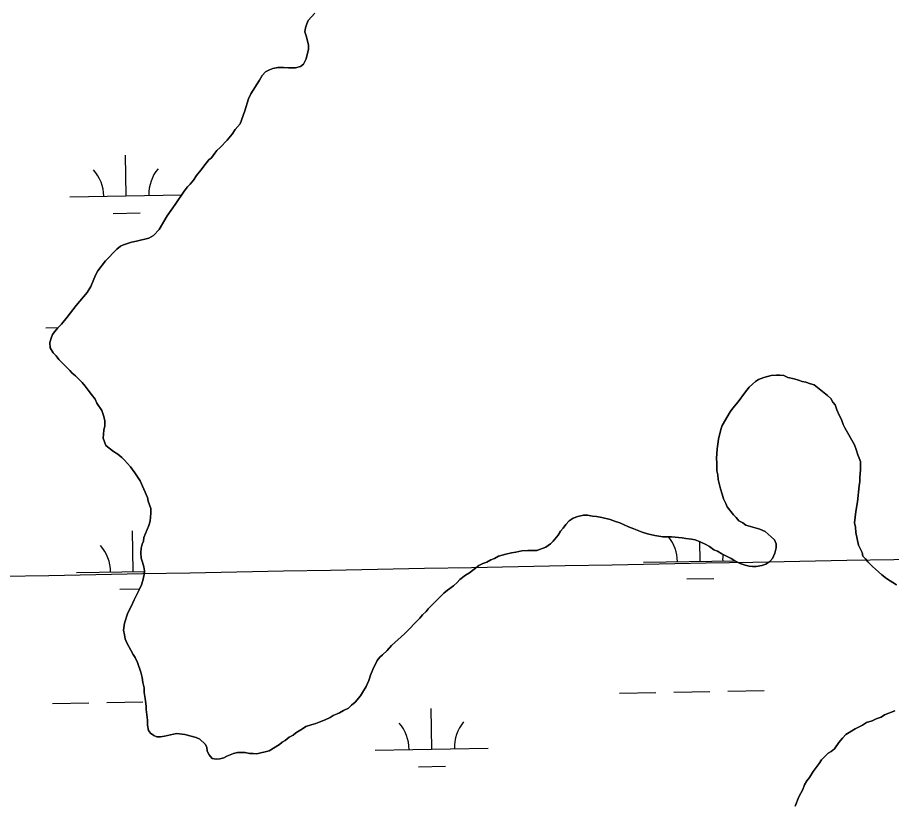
# Model space of a CAD drawing. Extents: x 3957609 to 3995875, y 234277 to 260273.
# Drawn here: x 3968252 to 3969026, y 254773 to 255467 of the extents above; entities that cross this region are included whole.
import ezdxf

# ---------------------------------------------------------------- set-up
doc = ezdxf.new("R2010")
doc.units = 0
for name, color, linetype in [('V-GRID-MAJR', 7, 'Continuous'), ('V-TOPO-SHOR', 7, 'Continuous'), ('V-WETL-SWMP', 7, 'Continuous')]:
    doc.layers.add(name, color=color, linetype=linetype)

msp = doc.modelspace()

# ---------------------------------------------------------------- linework, layer by layer
at = {"layer": 'V-GRID-MAJR'}
msp.add_spline([(3961591.061, 254847.703), (3966908.859, 254947.105), (3972226.642, 255047.279), (3977544.411, 255148.228), (3982862.165, 255249.95), (3988179.905, 255352.445), (3993497.629, 255455.714), (3993497.63, 255455.714)], degree=3, dxfattribs=at)
at = {"layer": 'V-TOPO-SHOR'}
for points in [[(3968288.606, 255163.952), (3968286.23, 255167.102), (3968283.463, 255169.856), (3968281.086, 255174.19), (3968280.68, 255178.923), (3968281.854, 255182.869), (3968283.029, 255186.027), (3968284.995, 255188.794), (3968287.75, 255191.956), (3968290.898, 255195.118), (3968296.009, 255201.443), (3968303.874, 255211.717), (3968313.706, 255223.18), (3968316.85, 255228.71), (3968321.165, 255238.583), (3968323.127, 255242.532), (3968329.812, 255251.225), (3968340.043, 255261.506), (3968343.191, 255264.275), (3968345.95, 255265.465), (3968353.044, 255267.849), (3968357.382, 255268.648), (3968368.418, 255271.435), (3968372.359, 255273.813), (3968377.473, 255278.953), (3968384.544, 255291.198), (3968391.62, 255301.076), (3968399.48, 255312.93), (3968402.626, 255316.88), (3968404.988, 255319.254), (3968407.74, 255322.809), (3968410.493, 255326.762), (3968414.425, 255331.505), (3968419.143, 255337.827), (3968421.503, 255340.594), (3968423.866, 255342.572), (3968426.616, 255346.523), (3968428.583, 255348.894), (3968431.337, 255351.661), (3968437.635, 255357.988), (3968441.958, 255363.521), (3968444.711, 255367.472), (3968449.038, 255372.61), (3968453.349, 255384.061), (3968456.478, 255394.718), (3968458.44, 255399.062), (3968466.301, 255411.309), (3968468.658, 255415.26), (3968471.41, 255418.422), (3968474.955, 255420.402), (3968478.109, 255421.592), (3968482.447, 255422.393), (3968487.573, 255422.405), (3968491.913, 255422.02), (3968498.225, 255422.037), (3968502.56, 255423.231), (3968505.317, 255425.209), (3968507.672, 255429.948), (3968509.624, 255438.632), (3968509.614, 255442.574), (3968507.623, 255450.461), (3968506.431, 255454.006), (3968506.816, 255457.557), (3968507.992, 255461.111), (3968509.167, 255463.875), (3968515.07, 255470.595)], [(3968511.858, 254840.646), (3968507.127, 254839.057), (3968504.373, 254837.079), (3968498.464, 254833.513), (3968496.101, 254831.537), (3968492.558, 254829.554), (3968489.013, 254826.786), (3968486.256, 254825.2), (3968483.895, 254823.222), (3968474.835, 254817.678), (3968463.798, 254814.891), (3968460.64, 254815.278), (3968457.486, 254815.27), (3968453.537, 254816.05), (3968446.832, 254816.034), (3968443.285, 254815.235), (3968437.375, 254812.855), (3968434.616, 254811.27), (3968431.069, 254810.471), (3968427.913, 254810.07), (3968424.362, 254810.85), (3968421.593, 254814), (3968420.008, 254817.152), (3968419.604, 254820.701), (3968418.019, 254823.458), (3968413.276, 254827.785), (3968410.118, 254829.356), (3968400.248, 254832.094), (3968393.146, 254832.864), (3968389.992, 254832.463), (3968382.107, 254830.472), (3968378.558, 254830.068), (3968375.402, 254830.06), (3968372.639, 254831.238), (3968369.873, 254833.204), (3968367.894, 254835.565), (3968367.095, 254840.296), (3968367.083, 254844.636), (3968365.879, 254854.1), (3968365.871, 254857.256), (3968365.066, 254863.959), (3968364.263, 254869.085), (3968364.253, 254873.423), (3968363.059, 254878.153), (3968362.258, 254882.491), (3968361.064, 254887.222), (3968358.283, 254895.893), (3968356.3, 254900.227), (3968354.32, 254902.983), (3968348.379, 254913.619), (3968347.187, 254916.773), (3968346.783, 254920.322), (3968345.987, 254924.262), (3968346.759, 254930.576), (3968349.501, 254938.866), (3968350.677, 254941.631), (3968352.641, 254945.187), (3968355.387, 254951.109), (3968360.097, 254960.587), (3968361.666, 254964.536), (3968362.84, 254968.483), (3968364.011, 254973.615), (3968364.398, 254976.771), (3968363.995, 254980.32), (3968362.801, 254984.656), (3968361.609, 254988.203), (3968361.203, 254992.936), (3968361.588, 254996.88), (3968362.369, 255000.431), (3968363.544, 255003.196), (3968363.931, 255006.352), (3968368.244, 255017.014), (3968369.42, 255020.96), (3968370.19, 255028.063), (3968370.182, 255032.007), (3968367.798, 255038.706), (3968367.001, 255041.86), (3968360.654, 255056.44), (3968355.905, 255063.528), (3968351.946, 255069.041), (3968346.806, 255074.946), (3968344.432, 255077.307), (3968340.877, 255080.06), (3968336.924, 255082.417), (3968330.207, 255087.924), (3968327.825, 255094.23), (3968328.595, 255101.33), (3968329.375, 255105.277), (3968329.363, 255110.01), (3968328.169, 255114.347), (3968326.582, 255118.683), (3968322.228, 255125.378), (3968320.641, 255128.923), (3968317.474, 255132.859), (3968314.706, 255136.797), (3968311.935, 255140.34), (3968309.166, 255143.49), (3968303.235, 255149.393), (3968300.468, 255151.754), (3968298.49, 255154.115), (3968288.606, 255163.952)], [(3969029.978, 254964.364), (3969021.304, 254970.258), (3969016.967, 254973.404), (3969014.204, 254976.156), (3969008.683, 254980.873), (3969004.738, 254984.805), (3969002.766, 254987.56), (3969000.398, 254989.919), (3968999.606, 254993.069), (3968996.444, 254999.76), (3968994.062, 255010.784), (3968993.661, 255015.509), (3968992.868, 255019.447), (3968994.031, 255029.294), (3968995.594, 255037.963), (3968997.146, 255052.143), (3968997.533, 255056.084), (3968997.529, 255059.234), (3968998.305, 255066.719), (3968998.293, 255073.807), (3968995.922, 255079.711), (3968994.336, 255084.434), (3968992.755, 255088.37), (3968984.461, 255103.325), (3968982.88, 255106.473), (3968981.299, 255110.802), (3968979.323, 255114.738), (3968977.344, 255119.461), (3968975.763, 255123.791), (3968973.789, 255126.152), (3968971.815, 255129.3), (3968969.054, 255132.052), (3968965.9, 255134.409), (3968957.223, 255141.485), (3968954.071, 255142.268), (3968949.735, 255143.836), (3968946.583, 255144.619), (3968943.431, 255145.794), (3968939.491, 255146.972), (3968933.974, 255148.143), (3968930.427, 255149.712), (3968926.881, 255150.101), (3968923.732, 255150.095), (3968919.005, 255149.696), (3968912.705, 255148.109), (3968907.982, 255146.132), (3968905.228, 255144.551), (3968902.475, 255142.186), (3968899.723, 255139.423), (3968895.398, 255134.297), (3968889.897, 255126.41), (3968885.178, 255120.889)], [(3968885.178, 255120.889), (3968882.821, 255117.735), (3968875.751, 255105.512), (3968874.576, 255101.965), (3968872.62, 255093.298), (3968871.839, 255088.964), (3968871.452, 255085.024), (3968870.678, 255076.359), (3968871.08, 255072.421), (3968871.09, 255065.33), (3968871.882, 255061.787), (3968872.284, 255057.849), (3968874.266, 255049.581), (3968875.849, 255044.859), (3968877.037, 255040.527), (3968879.014, 255036.593), (3968880.199, 255033.443), (3968885.727, 255026.363), (3968888.092, 255024.004), (3968890.46, 255021.249), (3968894.009, 255019.287), (3968896.768, 255017.321), (3968908.984, 255013.797), (3968913.713, 255011.835), (3968919.234, 255007.118), (3968921.997, 255004.366), (3968923.578, 255000.823), (3968923.582, 254997.277), (3968922.409, 254992.551), (3968920.449, 254987.82), (3968918.089, 254985.059), (3968914.548, 254982.692), (3968911.005, 254981.504), (3968905.885, 254980.707), (3968902.736, 254980.703), (3968899.584, 254981.09), (3968896.039, 254981.872), (3968891.703, 254983.441), (3968886.972, 254985.796), (3968883.818, 254987.76), (3968880.271, 254989.724), (3968875.54, 254992.08), (3968871.598, 254994.437), (3968868.446, 254995.614), (3968864.501, 254998.365), (3968861.347, 255000.329), (3968856.223, 255002.684), (3968851.89, 255004.253), (3968848.738, 255005.035), (3968843.616, 255005.42), (3968840.464, 255006.203), (3968831.01, 255006.975), (3968823.134, 255006.962), (3968816.042, 255008.134), (3968809.738, 255009.699), (3968805.009, 255011.265), (3968797.522, 255014.012), (3968792.791, 255015.974), (3968785.301, 255019.504), (3968781.363, 255020.68), (3968776.634, 255022.249), (3968769.147, 255024.205), (3968764.42, 255024.987), (3968760.875, 255025.374), (3968756.539, 255026.154), (3968752.996, 255026.148), (3968747.876, 255024.958), (3968743.942, 255023.377), (3968740.401, 255021.008), (3968737.253, 255017.852), (3968734.896, 255014.698), (3968732.536, 255011.937), (3968730.574, 255008.39), (3968726.249, 255003.262), (3968723.89, 255000.894), (3968719.562, 254997.736), (3968711.69, 254994.967), (3968703.813, 254994.955), (3968698.298, 254994.552), (3968693.18, 254993.362), (3968689.244, 254992.962), (3968684.126, 254991.772), (3968677.826, 254989.792), (3968674.285, 254987.818), (3968671.135, 254986.632), (3968667.594, 254984.656), (3968664.051, 254983.468), (3968660.51, 254981.493), (3968652.249, 254975.177), (3968648.708, 254973.203), (3968643.594, 254969.257)], [(3968643.594, 254969.257), (3968641.235, 254966.496), (3968638.089, 254963.733), (3968632.582, 254959.787), (3968629.434, 254957.024), (3968615.671, 254943.216), (3968613.705, 254940.851), (3968610.56, 254938.088), (3968608.202, 254934.934), (3968594.44, 254921.127), (3968583.032, 254910.866), (3968579.102, 254906.528), (3968575.17, 254902.584), (3968572.811, 254900.612), (3968570.452, 254897.456), (3968566.526, 254889.571), (3968564.566, 254884.449), (3968562.997, 254879.72), (3968560.642, 254874.596), (3968557.5, 254869.077), (3968555.534, 254866.316), (3968550.817, 254860.795), (3968547.672, 254858.034), (3968544.919, 254855.271), (3968540.59, 254853.295), (3968537.049, 254851.321), (3968531.538, 254848.949), (3968528.783, 254846.975), (3968524.454, 254844.998), (3968518.944, 254843.02), (3968516.188, 254841.834), (3968511.858, 254840.646)], [(3968947.167, 254783.45), (3968948.736, 254787.39), (3968950.698, 254790.939), (3968953.057, 254794.093), (3968956.199, 254799.219), (3968961.702, 254806.318), (3968963.666, 254809.472), (3968969.564, 254815.388), (3968972.318, 254816.969), (3968975.073, 254819.337), (3968979.001, 254824.856), (3968982.147, 254828.801), (3968985.292, 254831.957), (3968993.554, 254837.089), (3968999.852, 254840.251), (3969003.393, 254842.621), (3969008.511, 254844.204), (3969012.052, 254845.785), (3969016.381, 254847.368), (3969019.531, 254849.34), (3969028.583, 254852.902)], [(3968940.494, 254768.473), (3968943.632, 254776.749), (3968947.167, 254783.45)]]:
    msp.add_lwpolyline(points, dxfattribs=at)
at = {"layer": 'V-WETL-SWMP'}
for p, q in [((3968348.335, 255308.835), (3968347.681, 255344.829)), ((3968298.343, 255307.926), (3968397.357, 255309.727)), ((3968336.618, 255293.189), (3968360.614, 255293.625)), ((3968277.038, 255192.088), (3968288.08, 255192.289)), ((3968354.383, 254976.215), (3968353.729, 255012.209)), ((3968856.208, 254985.34), (3968855.891, 255002.805)), ((3968806.216, 254984.431), (3968886.813, 254985.897)), ((3968304.391, 254975.306), (3968364.352, 254976.397)), ((3968844.491, 254969.693), (3968868.487, 254970.13)), ((3968342.666, 254960.569), (3968360.217, 254960.888)), ((3968784.911, 254868.593), (3968816.906, 254869.174)), ((3968832.903, 254869.465), (3968864.898, 254870.047)), ((3968880.895, 254870.338), (3968912.89, 254870.92)), ((3968283.086, 254859.468), (3968315.08, 254860.05)), ((3968331.078, 254860.34), (3968363.073, 254860.922)), ((3968618.719, 254819.133), (3968618.064, 254855.127)), ((3968568.727, 254818.224), (3968668.71, 254820.042)), ((3968607.001, 254803.486), (3968630.997, 254803.923))]:
    msp.add_line(p, q, dxfattribs=at)
for points in [[(3968515.069, 255470.595), (3968509.168, 255463.875), (3968507.991, 255461.111), (3968506.817, 255457.558), (3968506.431, 255454.007), (3968507.623, 255450.46), (3968509.614, 255442.575), (3968509.624, 255438.631), (3968507.672, 255429.948), (3968505.317, 255425.209), (3968502.561, 255423.23), (3968498.225, 255422.036), (3968491.913, 255422.021), (3968487.573, 255422.405), (3968482.446, 255422.393), (3968478.109, 255421.593), (3968474.956, 255420.402), (3968471.411, 255418.421), (3968468.657, 255415.259), (3968466.3, 255411.309), (3968458.44, 255399.062), (3968456.479, 255394.718), (3968453.349, 255384.06), (3968449.037, 255372.611), (3968444.711, 255367.472), (3968441.959, 255363.521), (3968437.634, 255357.988), (3968431.338, 255351.662), (3968428.583, 255348.894), (3968426.617, 255346.523), (3968423.865, 255342.572), (3968421.503, 255340.594), (3968419.143, 255337.827), (3968414.425, 255331.504), (3968410.492, 255326.761), (3968407.74, 255322.81), (3968404.988, 255319.253), (3968402.627, 255316.881), (3968399.481, 255312.929), (3968391.62, 255301.076), (3968384.544, 255291.198), (3968377.473, 255278.953), (3968372.358, 255273.812), (3968368.419, 255271.436), (3968357.381, 255268.648), (3968353.044, 255267.849), (3968345.95, 255265.465), (3968343.192, 255264.275), (3968340.043, 255261.506), (3968329.812, 255251.226), (3968323.127, 255242.532), (3968321.164, 255238.582), (3968316.849, 255228.71), (3968313.707, 255223.181), (3968303.873, 255211.718), (3968296.009, 255201.443), (3968290.897, 255195.119), (3968287.749, 255191.956), (3968284.995, 255188.794), (3968283.029, 255186.028), (3968281.854, 255182.869), (3968280.68, 255178.922), (3968281.086, 255174.19), (3968283.463, 255169.856), (3968286.231, 255167.102), (3968288.605, 255163.952), (3968298.49, 255154.115), (3968300.468, 255151.753), (3968303.235, 255149.393), (3968309.166, 255143.49), (3968311.935, 255140.341), (3968314.705, 255136.798), (3968317.475, 255132.86), (3968320.64, 255128.923), (3968322.227, 255125.377), (3968326.582, 255118.682), (3968328.17, 255114.347), (3968329.364, 255110.01), (3968329.376, 255105.277), (3968328.596, 255101.331), (3968327.825, 255094.229), (3968330.206, 255087.923), (3968336.925, 255082.417), (3968340.876, 255080.06), (3968344.432, 255077.307), (3968346.805, 255074.946), (3968351.947, 255069.042), (3968355.905, 255063.529), (3968360.655, 255056.441), (3968367.002, 255041.861), (3968367.798, 255038.707), (3968370.181, 255032.008), (3968370.191, 255028.063), (3968369.419, 255020.961), (3968368.245, 255017.014)], [(3968638.089, 254963.733), (3968641.235, 254966.496), (3968643.594, 254969.256), (3968648.708, 254973.203), (3968652.249, 254975.178), (3968660.51, 254981.493), (3968664.052, 254983.468), (3968667.594, 254984.656), (3968671.136, 254986.631), (3968674.285, 254987.817), (3968677.826, 254989.792), (3968684.125, 254991.772), (3968689.243, 254992.962), (3968693.181, 254993.362), (3968698.299, 254994.552), (3968703.813, 254994.954), (3968711.69, 254994.967), (3968719.563, 254997.737), (3968723.89, 255000.895), (3968726.25, 255003.262), (3968730.574, 255008.389), (3968732.537, 255011.937), (3968734.896, 255014.698), (3968737.254, 255017.852), (3968740.4, 255021.008), (3968743.941, 255023.377), (3968747.877, 255024.959), (3968752.995, 255026.149), (3968756.54, 255026.154), (3968760.874, 255025.374), (3968764.419, 255024.986), (3968769.146, 255024.205), (3968776.633, 255022.248), (3968781.362, 255020.68), (3968785.302, 255019.505), (3968792.791, 255015.973), (3968797.521, 255014.011), (3968805.009, 255011.266), (3968809.737, 255009.698), (3968816.042, 255008.133), (3968823.133, 255006.963), (3968831.01, 255006.975), (3968840.464, 255006.203), (3968843.616, 255005.42), (3968848.737, 255005.035), (3968851.889, 255004.252), (3968856.224, 255002.684), (3968861.348, 255000.329), (3968864.502, 254998.364), (3968868.445, 254995.614), (3968871.598, 254994.437), (3968875.541, 254992.08), (3968880.271, 254989.725), (3968883.819, 254987.761), (3968886.973, 254985.797), (3968891.703, 254983.442), (3968896.038, 254981.873), (3968899.584, 254981.091), (3968902.735, 254980.702), (3968905.886, 254980.707), (3968911.005, 254981.503), (3968914.548, 254982.691), (3968918.089, 254985.06), (3968920.448, 254987.82), (3968922.409, 254992.55), (3968923.583, 254997.278), (3968923.577, 255000.823), (3968921.996, 255004.365), (3968919.235, 255007.118), (3968913.713, 255011.835), (3968908.984, 255013.797), (3968896.768, 255017.322), (3968894.008, 255019.287), (3968890.46, 255021.25), (3968888.093, 255024.003), (3968885.726, 255026.363), (3968880.2, 255033.443), (3968879.014, 255036.592), (3968877.038, 255040.528), (3968875.849, 255044.858), (3968874.266, 255049.582), (3968872.284, 255057.85), (3968871.883, 255061.788), (3968871.09, 255065.331), (3968871.079, 255072.421), (3968870.678, 255076.359), (3968871.452, 255085.025), (3968871.84, 255088.964), (3968872.62, 255093.298), (3968874.576, 255101.966), (3968875.752, 255105.513), (3968882.821, 255117.734), (3968885.179, 255120.888), (3968889.897, 255126.41), (3968895.398, 255134.296), (3968899.722, 255139.423), (3968902.475, 255142.185), (3968905.228, 255144.552), (3968907.983, 255146.132), (3968912.706, 255148.109), (3968919.005, 255149.695)], [(3968919.005, 255149.695), (3968923.731, 255150.096), (3968926.881, 255150.101), (3968930.427, 255149.713), (3968933.974, 255148.143), (3968939.49, 255146.971), (3968943.431, 255145.795), (3968946.583, 255144.619), (3968949.735, 255143.836), (3968954.07, 255142.268), (3968957.223, 255141.485), (3968965.899, 255134.41), (3968969.054, 255132.052), (3968971.815, 255129.299), (3968973.789, 255126.151), (3968975.763, 255123.791), (3968977.345, 255119.461), (3968979.322, 255114.738), (3968981.298, 255110.803), (3968982.88, 255106.473), (3968984.46, 255103.325), (3968992.756, 255088.371), (3968994.337, 255084.435), (3968995.921, 255079.712), (3968998.293, 255073.807), (3968998.305, 255066.718), (3968997.529, 255059.233), (3968997.534, 255056.083), (3968997.147, 255052.143), (3968995.594, 255037.962), (3968994.032, 255029.294), (3968992.867, 255019.446), (3968993.661, 255015.509), (3968994.062, 255010.783), (3968996.443, 254999.759), (3968999.605, 254993.068), (3969000.398, 254989.919), (3969002.765, 254987.559), (3969004.738, 254984.805), (3969008.683, 254980.873), (3969014.205, 254976.156), (3969016.967, 254973.403), (3969021.304, 254970.259), (3969029.978, 254964.365)], [(3968368.245, 255017.014), (3968363.932, 255006.353), (3968363.545, 255003.196), (3968362.369, 255000.432), (3968361.588, 254996.88), (3968361.203, 254992.935), (3968361.609, 254988.203), (3968362.801, 254984.655), (3968363.995, 254980.319), (3968364.398, 254976.77), (3968364.011, 254973.614), (3968362.84, 254968.483), (3968361.666, 254964.536), (3968360.098, 254960.587), (3968355.388, 254951.109), (3968352.641, 254945.186), (3968350.677, 254941.631), (3968349.501, 254938.867), (3968346.759, 254930.577), (3968345.986, 254924.263), (3968346.784, 254920.321), (3968347.187, 254916.772), (3968348.378, 254913.619), (3968354.321, 254902.983), (3968356.3, 254900.227), (3968358.282, 254895.893), (3968361.064, 254887.221), (3968362.259, 254882.491), (3968363.059, 254878.154), (3968364.253, 254873.423), (3968364.264, 254869.084), (3968365.065, 254863.958), (3968365.87, 254857.255), (3968365.878, 254854.099), (3968367.084, 254844.635), (3968367.095, 254840.296), (3968367.895, 254835.565), (3968369.873, 254833.203), (3968372.639, 254831.237), (3968375.403, 254830.06), (3968378.559, 254830.068), (3968382.108, 254830.471), (3968389.992, 254832.462), (3968393.147, 254832.864), (3968400.249, 254832.093), (3968410.117, 254829.355), (3968413.276, 254827.785), (3968418.02, 254823.458), (3968419.604, 254820.7), (3968420.007, 254817.151), (3968421.593, 254813.999), (3968424.362, 254810.851), (3968427.913, 254810.07), (3968431.068, 254810.472), (3968434.616, 254811.27), (3968437.374, 254812.854), (3968443.285, 254815.235), (3968446.833, 254816.033), (3968453.538, 254816.049), (3968457.485, 254815.27), (3968460.64, 254815.277), (3968463.797, 254814.89), (3968474.835, 254817.678), (3968483.894, 254823.222), (3968486.256, 254825.2), (3968489.013, 254826.785), (3968492.557, 254829.555), (3968496.102, 254831.536), (3968498.464, 254833.513), (3968504.372, 254837.078), (3968507.128, 254839.057), (3968511.858, 254840.646), (3968516.188, 254841.834), (3968518.944, 254843.02), (3968524.454, 254844.998), (3968528.784, 254846.975), (3968531.538, 254848.948), (3968537.048, 254851.32), (3968540.589, 254853.295), (3968544.919, 254855.272), (3968547.671, 254858.033), (3968550.818, 254860.795), (3968555.535, 254866.317), (3968557.5, 254869.077), (3968560.642, 254874.596), (3968562.997, 254879.72), (3968564.565, 254884.449), (3968566.526, 254889.572), (3968570.451, 254897.456), (3968572.81, 254900.611), (3968575.17, 254902.584), (3968579.102, 254906.529), (3968583.033, 254910.867), (3968594.439, 254921.126), (3968608.202, 254934.934), (3968610.56, 254938.088), (3968613.706, 254940.85), (3968615.672, 254943.217), (3968629.434, 254957.024), (3968632.581, 254959.786), (3968638.089, 254963.733)], [(3969028.583, 254852.901), (3969019.53, 254849.341), (3969016.382, 254847.367), (3969012.052, 254845.785), (3969008.51, 254844.203), (3969003.392, 254842.62), (3968999.851, 254840.251), (3968993.555, 254837.09), (3968985.292, 254831.956), (3968982.146, 254828.8), (3968979.002, 254824.857), (3968975.072, 254819.336), (3968972.319, 254816.969), (3968969.564, 254815.389), (3968963.666, 254809.471), (3968961.702, 254806.317), (3968956.199, 254799.219), (3968953.056, 254794.094), (3968950.698, 254790.939), (3968948.735, 254787.391), (3968947.166, 254783.45), (3968943.632, 254776.749), (3968940.494, 254768.473)]]:
    msp.add_lwpolyline(points, dxfattribs=at)
for centre, start, end in [((3968293.093, 255308.306), 0.269879, 41.813537), ((3968403.56, 255310.314), 140.269876, 181.813534), ((3968800.966, 254984.81), 0.269879, 38.956835), ((3968299.141, 254975.686), 0.269879, 41.813537), ((3968911.433, 254986.819), 172.210039, 181.813534), ((3968563.476, 254818.603), 0.269879, 41.813537), ((3968673.944, 254820.612), 140.269876, 181.813534)]:
    msp.add_arc(centre, 35.246, start, end, dxfattribs=at)

doc.saveas('drawing.dxf')
